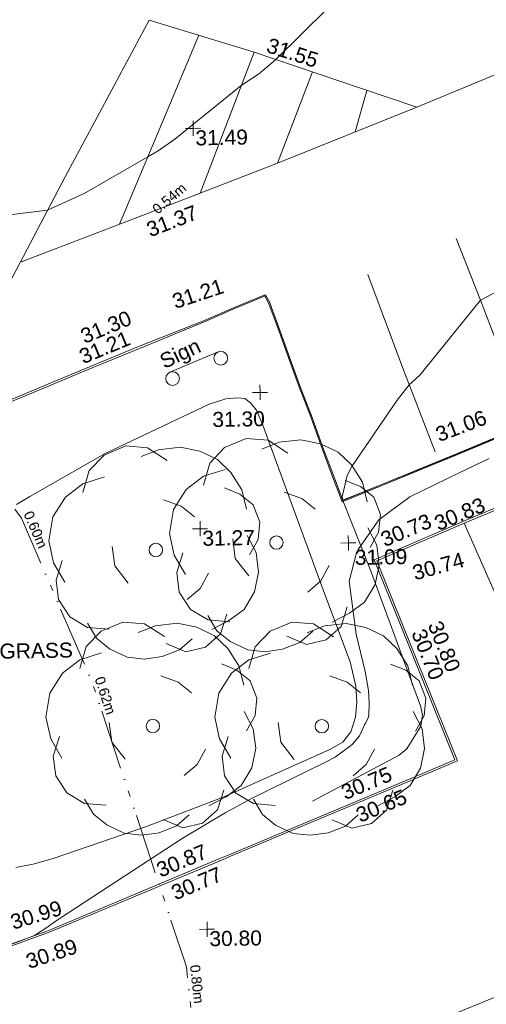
# Model space of a CAD drawing. Header units: millimetres. Extents: x -287732 to 520720, y -103372 to 287754.
# Tile 335 of 380: x 310614 to 322263, y 158229 to 182816. Entities that reach past the tile are written whole.
import ezdxf

# ---------------------------------------------------------------- set-up
doc = ezdxf.new("R2010")
doc.units = ezdxf.units.MM
for name, pattern in [('IMPORT-UG_EIR_QLB2 _2_', [2750, 1500, -300.0000000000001, 0, -300.0000000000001, 150, -300.0000000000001, 0, -200]), ('IMPORT-UG_ELEC_QLB2 _2_', [2500, 1500, -300.0000000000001, 0, -50, 150, -300.0000000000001, 0, -200]), ('IMPORT-UG_ELEC_STREET LIGHTING_QLB2 _2_', [2700, 1500, -300.0000000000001, 0, -250, 150, -300.0000000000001, 0, -200])]:
    doc.linetypes.add(name, pattern=pattern)
for name, color, linetype, lineweight, true_color in [('00_TOPO_FURN_SIGN', 7, 'Continuous', 9, 0x666666), ('00_TOPO_KERB_BOTTOM', 1, 'Continuous', 9, 0xff0000), ('00_TOPO_KERB_TOP', 7, 'Continuous', 9, 0xa500a5), ('00_TOPO_LEVEL_SPOT', 7, 'Continuous', 9, 0x666666), ('00_TOPO_ROAD_MARKING_WHITE_CONTINUOUS', 7, 'Continuous', 9, 0x999999), ('00_TOPO_ROAD_MARKING_WHITE_DASH', 7, 'Continuous', 9, 0x999999), ('00_TOPO_TREE', 7, 'Continuous', 9, 0x666666), ('00_UAV_FORM_LINES', 7, 'Continuous', 9, 0x666666), ('00_UAV_KERB_BOTTOM', 1, 'Continuous', 9, 0xff0000), ('00_UAV_KERB_TOP', 7, 'Continuous', 9, 0xa500a5), ('00_UAV_LEVEL_SPOT', 7, 'Continuous', 9, 0x666666), ('00_UAV_ROAD_MARKING_WHITE_CONTINUOUS', 7, 'Continuous', 9, 0x999999), ('01_DTM_CONTOUR_MNR', 7, 'Continuous', 9, 0xa5a552), ('12333-PUM-2D-U-0001-C01 - Rev2_REVIT IMPORT_dwg', 7, 'Continuous', 9, 0x767676), ('PUM-EIRCOMM-NOTES', 6, 'Continuous', 9, 0xff00ff), ('PUM-EIRCOMM-QLB2', 6, 'IMPORT-UG_EIR_QLB2 _2_', 9, 0xff00ff), ('PUM-ELECTRIC-QLB2', 1, 'IMPORT-UG_ELEC_QLB2 _2_', 9, 0xff0000)]:
    doc.layers.add(name, color=color, linetype=linetype, lineweight=lineweight, true_color=true_color)
doc.layers.add('00_UAV_SURVEY_TEXT', color=7, linetype='Continuous', lineweight=9)
doc.styles.add('Arial_1', font='arial.ttf', dxfattribs={"height": 250})
doc.styles.add('Swis721 Lt BT_2', font='swissl.ttf', dxfattribs={"height": 375})

# ---------------------------------------------------------------- blocks, each defined once
blk = doc.blocks.new('12333-PUM-2D-U-0001-C01 - Rev2_REVIT IMPORT_dwg_MM-2077200-Site Location Plan Proposed')
at = {"layer": '00_TOPO_LEVEL_SPOT', "color": 254, "true_color": 0xcccccc, "flags": 128}
for points in [[(0, -500.0000000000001), (0, 0), (-500.0000000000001, 0)], [(500.0000000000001, 0), (0, 0), (0, 500.0000000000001)]]:
    blk.add_lwpolyline(points, dxfattribs=at)
blk = doc.blocks.new('12333-PUM-2D-U-0001-C01 - Rev2_REVIT IMPORT_dwg_MSL_Sign_SYM-2077194-Site Location Plan Proposed')
at = {"layer": '00_TOPO_FURN_SIGN', "color": 254, "true_color": 0xcccccc}
blk.add_line((1862.281444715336, 0), (-1862.281444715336, 0), dxfattribs=at)
for centre, radius in [((-1862.281444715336, -488.8448533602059), 488.8448533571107), ((1862.281444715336, -488.8448533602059), 488.8448533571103)]:
    blk.add_circle(centre, radius, dxfattribs=at)
blk = doc.blocks.new('12333-PUM-2D-U-0001-C01 - Rev2_REVIT IMPORT_dwg_CONIFEROUS_TREE-2077251-Site Location Plan Proposed')
at = {"layer": '00_TOPO_TREE', "color": 254, "true_color": 0xcccccc, "flags": 128}
for points in [[(-1889.403682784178, 1545.875740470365), (-1717.639711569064, 2118.422311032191), (-1316.857112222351, 2519.204910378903), (-744.3105416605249, 2748.223538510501), (-171.763971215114, 2690.968881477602), (343.5279423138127, 2347.440939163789)], [(-343.5279423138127, 2461.950253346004), (114.5093140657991, 2633.714224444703), (687.0558846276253, 2690.968881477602), (1202.347798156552, 2576.459567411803), (1660.385054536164, 2347.440939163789), (2003.912996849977, 2003.912996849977), (2290.18628213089, 1545.875740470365), (2404.695596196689, 1030.583826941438)], [(-2404.695596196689, -801.5651986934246), (-2690.968881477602, -286.2732852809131), (-2805.478195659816, 286.2732852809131), (-2690.968881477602, 916.0745128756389), (-2347.440939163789, 1431.36642628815), (-1889.403682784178, 1774.894368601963), (-1316.857112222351, 1946.658339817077)], [(1832.149025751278, 1603.130397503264), (2232.93162509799, 1431.36642628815), (2576.459567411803, 1145.093141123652), (2748.223538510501, 687.0558846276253), (2690.968881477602, 229.0186282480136), (2461.950253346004, -171.763971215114)], [(229.0186282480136, 1316.857112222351), (687.0558846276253, 1145.093141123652), (1030.583826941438, 858.8198558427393)], [(2404.695596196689, 343.5279423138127), (2633.714224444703, -114.5093140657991), (2690.968881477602, -629.8012275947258), (2576.459567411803, -1145.093141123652), (2290.18628213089, -1603.130397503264), (1889.403682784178, -1889.403682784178), (1431.36642628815, -2118.422311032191)], [(-744.3105416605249, -858.8198558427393), (-1087.838483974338, -400.7825993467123), (-1145.093141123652, 114.5093140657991)], [(-1259.602455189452, -2061.167653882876), (-1832.149025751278, -2003.912996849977), (-2290.18628213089, -1717.639711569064), (-2576.459567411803, -1259.602455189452), (-2633.714224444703, -744.3105416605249), (-2461.950253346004, -229.0186282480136)], [(1374.111769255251, -629.8012275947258), (1145.093141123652, -1030.583826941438), (801.5651986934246, -1316.857112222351)], [(1832.149025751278, -1717.639711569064), (1660.385054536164, -2232.93162509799), (1259.602455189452, -2576.459567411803), (744.3105416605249, -2690.968881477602), (229.0186282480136, -2461.950253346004)], [(916.0745128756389, -2347.440939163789), (572.5465705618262, -2633.714224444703), (114.5093140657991, -2805.478195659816), (-343.5279423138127, -2862.732852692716), (-801.5651986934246, -2805.478195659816), (-1259.602455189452, -2576.459567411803), (-1603.130397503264, -2290.18628213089), (-1832.149025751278, -1889.403682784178)]]:
    blk.add_lwpolyline(points, dxfattribs=at)
at = {"layer": '00_TOPO_TREE', "color": 254, "true_color": 0xcccccc}
blk.add_circle((0, 0), 176.6246020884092, dxfattribs=at)
blk = doc.blocks.new('12333-PUM-2D-U-0001-C01 - Rev2_REVIT IMPORT_dwg_UAV-2077255-Site Location Plan Proposed')
at = {"layer": '00_UAV_LEVEL_SPOT', "color": 254, "true_color": 0xcccccc, "flags": 128}
for points in [[(0, -500.0000000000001), (0, 0), (-500.0000000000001, 0)], [(500.0000000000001, 0), (0, 0), (0, 500.0000000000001)]]:
    blk.add_lwpolyline(points, dxfattribs=at)
blk = doc.blocks.new('12333-PUM-2D-U-0001-C01 - Rev2_REVIT IMPORT_dwg_MGS62954_T2_Galway_ITM_3d_Rev1-2077680-Site Location Plan Proposed')
at = {"layer": '00_TOPO_KERB_BOTTOM', "color": 254, "true_color": 0xcccccc, "flags": 128}
blk.add_lwpolyline([(534220201.6983364, 725725201.3924228), (534220928.8995002, 725725503.666376), (534221555.8047804, 725725749.7494514), (534221701.7136395, 725725809.225185), (534221733.1161852, 725725817.1997396), (534221833.9252623, 725725622.1725091), (534221879.2962005, 725725490.5578666), (534222073.1787483, 725724926.0197738), (534222242.9290991, 725724431.478437), (534222544.792413, 725723554.5442662), (534222845.9978849, 725722729.1277956), (534223124.355615, 725721909.6811318), (534223316.0240486, 725721365.0097281), (534223540.6033002, 725720733.8416948), (534223570.8772158, 725720646.3673975), (534224569.3134758, 725721036.7091272), (534226431.9248313, 725721757.3538171), (534227436.8953748, 725722158.5013944)], dxfattribs=at)
at = {"layer": '00_TOPO_KERB_TOP', "color": 254, "true_color": 0xcccccc, "flags": 128}
blk.add_lwpolyline([(534220212.3117608, 725725175.8589804), (534220939.259064, 725725478.0274119), (534221566.0758029, 725725724.0757318), (534221710.376775, 725725782.8960544), (534221718.6364734, 725725784.9935731), (534221808.438504, 725725611.2607918), (534221853.1492695, 725725481.5612166), (534222047.0258841, 725724917.0404001), (534222216.779406, 725724422.4898245), (534222518.7293534, 725723545.3039776), (534222819.9155762, 725722719.9402565), (534223098.222011, 725721900.644599), (534223289.9564658, 725721355.78558), (534223514.5117209, 725720724.6849881), (534223554.15448, 725720610.140092), (534224579.3364619, 725721010.9381438), (534226442.0393938, 725721731.6182647), (534227447.1361499, 725722132.8162215)], dxfattribs=at)
at = {"layer": '00_TOPO_ROAD_MARKING_WHITE_CONTINUOUS', "color": 254, "true_color": 0xcccccc}
for p, q in [((534221554.0770629, 725731881.3179364), (534220146.7590484, 725728381.5629537)), ((534222999.9762962, 725731359.9341981), (534222086.1736163, 725729093.7950232)), ((534224351.1100103, 725730873.1066388), (534224043.6928937, 725729840.3066121))]:
    blk.add_line(p, q, dxfattribs=at)
at = {"layer": '00_TOPO_ROAD_MARKING_WHITE_CONTINUOUS', "color": 254, "true_color": 0xcccccc, "flags": 128}
for points in [[(534215180.0000002, 725725910.0000001), (534216780.0000001, 725728850), (534218050.0000001, 725731110.0000001), (534218950.0000001, 725732720), (534221530.0000001, 725731890), (534224220, 725730920.0000001), (534225590, 725730430.0000002), (534222050.0000001, 725729080.0000001), (534218780.0000001, 725727880), (534215629.0250116, 725726735.0834585)], [(534218123.1469405, 725727641.3304021), (534219290.0000001, 725730289.9999999), (534220181.2531223, 725732323.8991892)], [(534226520, 725727140.0000002), (534227100, 725725590.0000002), (534228170, 725722640.0000002)], [(534224300, 725726280.0000002), (534225130, 725723920), (534225899.9999999, 725721820.0000002)]]:
    blk.add_lwpolyline(points, dxfattribs=at)
at = {"layer": '00_TOPO_ROAD_MARKING_WHITE_DASH', "color": 254, "true_color": 0xcccccc, "flags": 128}
blk.add_lwpolyline([(534225590, 725730430.0000002), (534227210.0000001, 725731070.0000001), (534229020.0000001, 725731790.0000001), (534231110.0000001, 725732630.0000001), (534233140.0000001, 725733430.0000002), (534234990.0000001, 725734200.0000001)], dxfattribs=at)
at = {"layer": '00_UAV_FORM_LINES', "color": 254, "true_color": 0xcccccc, "flags": 128}
for points in [[(534215430.076, 725720685.935), (534215760.0759999, 725720877.935), (534217658.076, 725721922.9350001), (534220280.076, 725723108.9350001), (534220695.076, 725723236.9350002), (534220988.0759999, 725723254.9350001), (534221169.0759999, 725723230.9350001), (534221310.076, 725723123.9350002), (534221459.076, 725722938.935), (534221611.076, 725722559.9350001), (534223073.076, 725718330.935), (534223683.076, 725716609.935), (534223814.0759999, 725716000.9350002), (534223839.076, 725715609.9350001), (534223797.0759999, 725715227.9350001), (534223670.076, 725714867.9350001), (534223471.0759999, 725714612.9350001), (534223137.076, 725714435.935), (534220461.0759999, 725713285.9350002), (534218531.076, 725712588.9350001), (534216216.0759999, 725711838.9350001), (534215718.076, 725711711.9350001), (534215250.0759999, 725711622.935)], [(534222682.076, 725713149.9350001), (534224867.076, 725714259.9350001), (534225063.076, 725714416.9350001), (534225420.076, 725714978.9350001), (534225467.076, 725715253.9350001), (534225427.0759999, 725715462.935), (534224235.076, 725718889.9350001), (534223570.8772158, 725720646.3673975)]]:
    blk.add_lwpolyline(points, dxfattribs=at)
at = {"layer": '00_UAV_KERB_BOTTOM', "color": 254, "true_color": 0xcccccc, "flags": 128}
for points in [[(534227420.9899316, 725720355.4006908), (534226638.5930001, 725720042.7024999), (534224397.5930002, 725719120.7025001), (534225017.4873139, 725717501.5707552), (534226322.5930001, 725714092.7025001), (534225070.3495413, 725713592.156377), (534220618.5930001, 725711812.7025), (534220428.7330382, 725711736.9107583), (534216080.076, 725710000.9350001), (534215781.3420063, 725709897.7214742), (534214957.076, 725709612.9350001)], [(534214374.076, 725722930.935), (534216317.076, 725723700.935), (534216963.6969882, 725723955.4004025), (534218543.076, 725724576.9350001), (534220201.6983364, 725725201.3924228)]]:
    blk.add_lwpolyline(points, dxfattribs=at)
at = {"layer": '00_UAV_KERB_TOP', "color": 254, "true_color": 0xcccccc, "flags": 128}
for points in [[(534227340.0953043, 725720376.9152478), (534226619.8024211, 725720089.0379922), (534224333.4566523, 725719148.3816787), (534224959.7333913, 725717512.57937), (534226258.2804331, 725714120.8419541), (534224988.9894396, 725713613.4815991), (534220600.0346939, 725711859.130824), (534220347.3657875, 725711758.2658693), (534216062.6335606, 725710047.8087815), (534215698.8429825, 725709922.1180028), (534214946.5756838, 725709662.2073065)], [(534214391.9192441, 725722884.2230659), (534216335.4413889, 725723654.429989), (534217191.3619468, 725723991.2612596), (534218561.040552, 725724530.2722472), (534220212.3117608, 725725175.8589804)]]:
    blk.add_lwpolyline(points, dxfattribs=at)
at = {"layer": '00_UAV_ROAD_MARKING_WHITE_CONTINUOUS', "color": 254, "true_color": 0xcccccc, "flags": 128}
for points in [[(534228537.7796367, 725715405.3943529), (534226590.809804, 725720023.0433714), (534226595.269135, 725720012.4671291)], [(534216248.7796367, 725701401.3943529), (534215444.7796367, 725703545.394353), (534217969.8271986, 725704527.567767), (534218110.7796368, 725704582.394353), (534220962.7796369, 725705714.3943529), (534222611.6233768, 725706384.0121162), (534224168.7796368, 725707016.3943529), (534227262.7463602, 725708217.4478164), (534227437.7796367, 725708285.394353), (534231347.7796368, 725709814.3943528), (534231917.3795166, 725710043.1023936), (534234759.7796368, 725711184.3943528), (534236509.7796368, 725711917.3943529)]]:
    blk.add_lwpolyline(points, dxfattribs=at)
at = {"layer": '01_DTM_CONTOUR_MNR', "color": 254, "true_color": 0xcccccc, "flags": 128}
for points in [[(534229220, 725726660), (534227100, 725725590.0000001), (534225547.0259216, 725723744.4101385), (534225464.4117648, 725723665.2100841), (534225346.0981742, 725723560.9445721), (534225280.0000001, 725723500), (534224975.3026245, 725723124.4134976), (534223815.8272194, 725721492.5036684), (534223694.6814291, 725721271.0841029), (534223559.2944115, 725720735.807056), (534223570.0000001, 725720650), (534224572.4402787, 725721032.679164), (534225157.7142857, 725721256.857143), (534226433.478461, 725721749.5646178), (534226940.0000002, 725721945.0000004), (534227445.5345817, 725722143.3962553)], [(534227247.951001, 725721633.3976414), (534226489.2031685, 725721281.7044661), (534225245.2117157, 725720710.0025597), (534224464.369831, 725720149.711543), (534223938.4402318, 725719417.25508), (534223895.0700935, 725719330.7437695), (534223698.3293196, 725718630.7388197), (534223849.7654935, 725717301.1880804), (534224057.5705419, 725716361.8822153), (534224130.6771301, 725715893.1076233), (534224144, 725715581.3207548), (534224127.8257623, 725715276.2576231), (534224106.7146401, 725715182.6674939), (534224041.2914161, 725715074.8840897), (534224014.5312396, 725715035.518409), (534223883.5005506, 725714761.4705535), (534223704.0132828, 725714551.4966793), (534223271.967892, 725714244.0166104), (534223024.3539163, 725714115.6881565), (534221166.9252174, 725713245.4191306), (534220498.6921728, 725712894.7870932), (534219414.4404511, 725712278.0958797), (534216338.1493746, 725710336.0321506), (534216069.6005008, 725710157.4056022), (534216041.5804002, 725710139.9309869), (534216020.7342116, 725710126.1077629), (534215690.0000002, 725709920.0000001), (534215115.0726097, 725709709.6678652)], [(534223412.1198286, 725732943.6514759), (534222091.2087913, 725731685.9113301), (534221657.6419002, 725731323.8501829), (534221220, 725731050.0000001), (534219538.9384134, 725729737.125152), (534219112.6212729, 725729451.7985641), (534218860.0000001, 725729310.0000002), (534217249.5342168, 725728426.0176104), (534216328.2570865, 725728021.1499585), (534214499.5826359, 725727832.7367854)]]:
    blk.add_lwpolyline(points, dxfattribs=at)
for name, p, xscale, yscale, zscale in [('12333-PUM-2D-U-0001-C01 - Rev2_REVIT IMPORT_dwg_UAV-2077255-Site Location Plan Proposed', (534220000.0000001, 725730000.0000001), 0.375, 0.375, 0.375), ('12333-PUM-2D-U-0001-C01 - Rev2_REVIT IMPORT_dwg_MM-2077200-Site Location Plan Proposed', (534221554.6619304, 725723378.1170043), 0.375, 0.375, 0.375), ('12333-PUM-2D-U-0001-C01 - Rev2_REVIT IMPORT_dwg_CONIFEROUS_TREE-2077251-Site Location Plan Proposed', (534221898.076, 725719623.9350001), 0.95, 0.95, 0.95), ('12333-PUM-2D-U-0001-C01 - Rev2_REVIT IMPORT_dwg_CONIFEROUS_TREE-2077251-Site Location Plan Proposed', (534218884.076, 725719489.9350001), 0.95, 0.95, 0.95), ('12333-PUM-2D-U-0001-C01 - Rev2_REVIT IMPORT_dwg_UAV-2077255-Site Location Plan Proposed', (534220000.0000001, 725720000), 0.375, 0.375, 0.375), ('12333-PUM-2D-U-0001-C01 - Rev2_REVIT IMPORT_dwg_MM-2077200-Site Location Plan Proposed', (534223695.7387941, 725719582.7153999), 0.375, 0.375, 0.375), ('12333-PUM-2D-U-0001-C01 - Rev2_REVIT IMPORT_dwg_CONIFEROUS_TREE-2077251-Site Location Plan Proposed', (534218734.076, 725715095.9350001), 0.95, 0.95, 0.95), ('12333-PUM-2D-U-0001-C01 - Rev2_REVIT IMPORT_dwg_CONIFEROUS_TREE-2077251-Site Location Plan Proposed', (534222951.0759999, 725715018.935), 0.95, 0.95, 0.95), ('12333-PUM-2D-U-0001-C01 - Rev2_REVIT IMPORT_dwg_UAV-2077255-Site Location Plan Proposed', (534220000.0000001, 725710000.0000001), 0.375, 0.375, 0.375)]:
    blk.add_blockref(name, p, dxfattribs=dict(xscale=xscale, yscale=yscale, zscale=zscale))
at = {"xscale": 0.35, "yscale": 0.35, "zscale": 0.35, "rotation": 21.96572828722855}
blk.add_blockref('12333-PUM-2D-U-0001-C01 - Rev2_REVIT IMPORT_dwg_MSL_Sign_SYM-2077194-Site Location Plan Proposed', (534219918.9050012, 725724166.1543726), dxfattribs=at)
at = {"layer": '00_TOPO_FURN_SIGN', "insert": (534219021.2308537, 725724345.9114689), "char_height": 375, "width": 1206.219683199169, "attachment_point": 1, "rotation": 24.019954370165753, "line_spacing_factor": 1.005061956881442, "style": 'Swis721 Lt BT_2'}
blk.add_mtext('Sign', dxfattribs=at)
at = {"layer": '00_TOPO_KERB_TOP', "color": 251, "true_color": 0x666666, "char_height": 375, "width": 1495.902363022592, "attachment_point": 1, "line_spacing_factor": 1.005061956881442, "style": 'Swis721 Lt BT_2'}
for s, insert, rotation in [('31.21', (534219365.006355, 725725855.3871399), 17.295259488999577), ('31.06', (534225876.8432494, 725722410.6409189), 19.857059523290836)]:
    blk.add_mtext(s, dxfattribs=dict(at, insert=insert, rotation=rotation))
at = {"layer": '00_TOPO_LEVEL_SPOT', "char_height": 375, "width": 1495.902363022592, "attachment_point": 1, "line_spacing_factor": 1.005061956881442, "style": 'Swis721 Lt BT_2'}
for s, insert in [('31.30', (534220352.3679324, 725722911.4123145)), ('31.09', (534223848.5269378, 725719405.7039226))]:
    blk.add_mtext(s, dxfattribs=dict(at, insert=insert))
at = {"layer": '00_TOPO_ROAD_MARKING_WHITE_CONTINUOUS', "color": 251, "true_color": 0x666666, "char_height": 375, "width": 1495.902363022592, "attachment_point": 1, "line_spacing_factor": 1.005061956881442, "style": 'Swis721 Lt BT_2'}
for s, insert, rotation in [('31.55', (534221956.0597771, 725732238.1601505), 340.97570033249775), ('31.37', (534218751.4478834, 725727652.2583001), 19.827630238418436)]:
    blk.add_mtext(s, dxfattribs=dict(at, insert=insert, rotation=rotation))
at = {"layer": '00_UAV_KERB_BOTTOM', "color": 251, "true_color": 0x666666, "char_height": 375, "width": 1495.902363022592, "attachment_point": 1, "line_spacing_factor": 1.005061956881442, "style": 'Swis721 Lt BT_2'}
for s, insert, rotation in [('31.21', (534217014.9806073, 725724507.7792174), 21.48117558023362), ('30.73', (534224460.5645326, 725719807.9854771), 21.876020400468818), ('30.70', (534225569.3666099, 725717445.1650181), 290.94964467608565), ('30.65', (534223724.2531192, 725712936.2752968), 21.787553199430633), ('30.77', (534219078.606494, 725711080.6920637), 21.761791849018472), ('30.89', (534215424.5590105, 725709439.9701661), 17.276335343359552)]:
    blk.add_mtext(s, dxfattribs=dict(at, insert=insert, rotation=rotation))
at = {"layer": '00_UAV_KERB_TOP', "color": 251, "true_color": 0x666666, "char_height": 375, "width": 1495.902363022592, "attachment_point": 1, "line_spacing_factor": 1.005061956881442, "style": 'Swis721 Lt BT_2'}
for s, insert, rotation in [('31.30', (534217057.5692011, 725725013.9368635), 21.48117558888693), ('30.83', (534225806.6381751, 725720187.4037465), 21.914708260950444), ('30.80', (534225983.6061615, 725717636.8791695), 290.94964467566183), ('30.75', (534223363.5467771, 725713509.7460856), 21.787553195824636), ('30.87', (534218718.2930137, 725711653.8042458), 21.761791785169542), ('30.99', (534215055.4902346, 725710429.5906541), 16.116985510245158)]:
    blk.add_mtext(s, dxfattribs=dict(at, insert=insert, rotation=rotation))
at = {"layer": '00_UAV_LEVEL_SPOT', "char_height": 375, "width": 1495.902363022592, "attachment_point": 1, "line_spacing_factor": 1.005061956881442, "style": 'Swis721 Lt BT_2'}
for s, insert in [('31.49', (534220051.8765643, 725729949.1441547)), ('31.27', (534220051.8765643, 725719949.1441548)), ('30.80', (534220051.8765643, 725709949.1441547))]:
    blk.add_mtext(s, dxfattribs=dict(at, insert=insert))
at = {"layer": '00_UAV_ROAD_MARKING_WHITE_CONTINUOUS', "color": 251, "true_color": 0x666666, "insert": (534225246.0539487, 725718979.7795782), "char_height": 375, "width": 1495.902363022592, "attachment_point": 1, "rotation": 14.57191338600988, "line_spacing_factor": 1.005061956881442, "style": 'Swis721 Lt BT_2'}
blk.add_mtext('30.74', dxfattribs=at)
at = {"layer": '00_UAV_SURVEY_TEXT', "color": 251, "true_color": 0x666666, "insert": (534214935.8, 725717218.6296079), "char_height": 375, "width": 2018.280965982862, "attachment_point": 1, "line_spacing_factor": 1.005061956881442, "style": 'Swis721 Lt BT_2'}
blk.add_mtext('GRASS', dxfattribs=at)
blk = doc.blocks.new('12333-PUM-2D-U-0001-C01 - Rev2_REVIT IMPORT_dwg-1620468-Site Location Plan Proposed')
at = {"layer": 'PUM-EIRCOMM-QLB2', "color": 211, "true_color": 0xffaaff, "flags": 128}
blk.add_lwpolyline([(572701.2974738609, 106952.9781499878), (574464.3501528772, 104493.6438213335), (576161.3501529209, 100355.6438212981), (578385.3501528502, 93217.64382137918), (578733.3501528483, 89328.6438212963), (578792.6037987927, 86796.80582904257)], dxfattribs=at)
blk.add_blockref('12333-PUM-2D-U-0001-C01 - Rev2_REVIT IMPORT_dwg_MGS62954_T2_Galway_ITM_3d_Rev1-2077680-Site Location Plan Proposed', (-533641079.6498471, -725615854.3561786))
at = {"layer": 'PUM-EIRCOMM-NOTES', "char_height": 250, "width": 1160.025439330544, "attachment_point": 2, "line_spacing_factor": 0.9417779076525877, "style": 'Arial_1'}
for s, insert, rotation in [('0.60m', (574927.8178972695, 104243.875505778), 292.29860751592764), ('0.62m', (576600.3629646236, 100062.1280892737), 287.3055649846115), ('0.80m', (578768.2206351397, 92789.57694656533), 275.1133882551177)]:
    blk.add_mtext(s, dxfattribs=dict(at, insert=insert, rotation=rotation))
at = {"layer": 'PUM-ELECTRIC-QLB2', "insert": (578214.4960887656, 112504.5967446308), "char_height": 250, "width": 1160.025439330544, "attachment_point": 2, "rotation": 39.265617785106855, "line_spacing_factor": 0.9417779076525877, "style": 'Arial_1'}
blk.add_mtext('0.54m', dxfattribs=at)

msp = doc.modelspace()

# ---------------------------------------------------------------- block references
at = {"layer": '12333-PUM-2D-U-0001-C01 - Rev2_REVIT IMPORT_dwg', "color": 254, "linetype": 'IMPORT-UG_ELEC_STREET LIGHTING_QLB2 _2_', "true_color": 0xffd4d4, "rotation": 0.9999999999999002}
msp.add_blockref('12333-PUM-2D-U-0001-C01 - Rev2_REVIT IMPORT_dwg-1620468-Site Location Plan Proposed', (-261895.0770586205, 55869.5817132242), dxfattribs=at)

doc.saveas('drawing.dxf')
